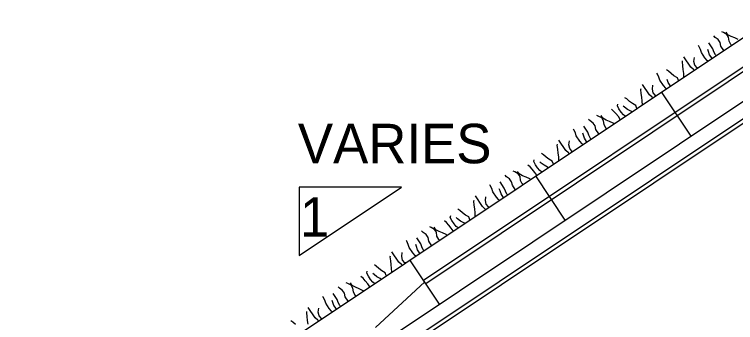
# Model space of a CAD drawing. Extents: x 638850 to 644908, y 297188 to 298900.
# Drawn here: x 643180.65 to 643229.81, y 297567.57 to 297588.56 of the extents above; entities that cross this region are included whole.
import ezdxf

# ---------------------------------------------------------------- set-up
doc = ezdxf.new("R2010")
doc.units = 0
for name, color, linetype in [('3', 7, 'Continuous'), ('4', 7, 'Continuous'), ('5', 7, 'Continuous'), ('6', 7, 'Continuous'), ('8', 7, 'Continuous'), ('9', 7, 'Continuous')]:
    doc.layers.add(name, color=color, linetype=linetype)

msp = doc.modelspace()

# ---------------------------------------------------------------- linework, layer by layer
at = {"layer": '4'}
msp.add_line((643208.618, 297570.337), (643205.263, 297567.239), dxfattribs=at)
msp.add_lwpolyline([(643234.436, 297587.388), (643208.696, 297570.22), (643208.539, 297570.455), (643234.28, 297587.623)], close=True, dxfattribs=at)
at = {"layer": '5'}
for p, q in [((643097.81, 297498.614), (643284.835, 297623.344)), ((643098.909, 297494.997), (643285.932, 297619.725)), ((643226.782, 297580.277), (643224.774, 297583.287)), ((643218.202, 297574.554), (643216.193, 297577.565)), ((643209.621, 297568.833), (643207.612, 297571.842))]:
    msp.add_line(p, q, dxfattribs=at)
at = {"layer": '6'}
for p, q in [((643207.043, 297576.79), (643200.065, 297576.79)), ((643200.065, 297576.79), (643200.065, 297572.135)), ((643200.065, 297572.135), (643207.043, 297576.79))]:
    msp.add_line(p, q, dxfattribs=at)
at = {"layer": '8'}
msp.add_lwpolyline([(643286.548, 297618.639), (643099.662, 297494.003), (643099.506, 297494.235), (643286.392, 297618.873)], close=True, dxfattribs=at)
at = {"layer": '9'}
for p, q in [((643228.979, 297587.325), (643228.878, 297587.367)), ((643229.209, 297587.196), (643228.979, 297587.325)), ((643229.288, 297587.176), (643229.17, 297587.353)), ((643229.339, 297587.001), (643229.209, 297587.196)), ((643229.515, 297587.054), (643229.288, 297587.176)), ((643228.424, 297586.992), (643228.32, 297587.097)), ((643228.63, 297586.847), (643228.424, 297586.992)), ((643228.76, 297586.652), (643228.63, 297586.847)), ((643229.371, 297586.738), (643229.339, 297587.001)), ((643229.489, 297586.506), (643229.371, 297586.738)), ((643229.754, 297586.957), (643229.515, 297587.054)), ((643230, 297586.847), (643229.754, 297586.957)), ((643227.313, 297586.389), (643227.279, 297586.439)), ((643227.414, 297586.182), (643227.313, 297586.389)), ((643227.481, 297585.971), (643227.414, 297586.182)), ((643228.265, 297586.22), (643227.991, 297586.632)), ((643228.338, 297586.013), (643228.265, 297586.22)), ((643228.816, 297586.404), (643228.76, 297586.652)), ((643229.01, 297586.114), (643228.816, 297586.404)), ((643229.544, 297586.47), (643229.489, 297586.506)), ((643226.772, 297584.968), (643226.296, 297585.682)), ((643227.726, 297585.605), (643227.481, 297585.971)), ((643227.974, 297586.026), (643227.92, 297586.162)), ((643228.042, 297585.815), (643227.974, 297586.026)), ((643228.185, 297585.6), (643228.042, 297585.815)), ((643228.439, 297585.806), (643228.338, 297586.013)), ((643228.48, 297585.761), (643228.439, 297585.806)), ((643226.186, 297585.327), (643226.201, 297585.402)), ((643226.216, 297585.062), (643226.186, 297585.327)), ((643226.975, 297585.36), (643227.009, 297585.627)), ((643227.031, 297585.112), (643226.975, 297585.36)), ((643227.878, 297585.432), (643227.726, 297585.605)), ((643227.926, 297585.391), (643227.878, 297585.432)), ((643228.209, 297585.58), (643228.185, 297585.6)), ((643225.232, 297584.691), (643225.102, 297584.776)), ((643226.251, 297584.803), (643226.216, 297585.062)), ((643226.282, 297584.54), (643226.251, 297584.803)), ((643226.949, 297584.813), (643226.772, 297584.968)), ((643226.99, 297584.767), (643226.949, 297584.813)), ((643227.186, 297584.934), (643227.031, 297585.112)), ((643227.216, 297584.917), (643227.186, 297584.934)), ((643224.483, 297584.5), (643224.449, 297584.551)), ((643224.584, 297584.294), (643224.483, 297584.5)), ((643224.652, 297584.083), (643224.584, 297584.294)), ((643225.414, 297584.527), (643225.232, 297584.691)), ((643225.615, 297584.379), (643225.414, 297584.527)), ((643225.845, 297584.249), (643225.615, 297584.379)), ((643225.915, 297584.05), (643225.845, 297584.249)), ((643226.291, 297584.301), (643226.282, 297584.54)), ((643223.942, 297583.08), (643223.466, 297583.794)), ((643224.146, 297583.472), (643224.177, 297583.738)), ((643224.896, 297583.716), (643224.652, 297584.083)), ((643225.048, 297583.544), (643224.896, 297583.716)), ((643225.212, 297583.927), (643225.145, 297584.138)), ((643225.356, 297583.712), (643225.212, 297583.927)), ((643223.356, 297583.438), (643223.371, 297583.514)), ((643223.386, 297583.174), (643223.356, 297583.438)), ((643224.201, 297583.224), (643224.146, 297583.472)), ((643224.357, 297583.046), (643224.201, 297583.224)), ((643225.096, 297583.503), (643225.048, 297583.544)), ((643225.378, 297583.691), (643225.356, 297583.712)), ((643222.403, 297582.802), (643222.272, 297582.888)), ((643222.583, 297582.638), (643222.403, 297582.802)), ((643223.421, 297582.915), (643223.386, 297583.174)), ((643223.453, 297582.652), (643223.421, 297582.915)), ((643224.119, 297582.924), (643223.942, 297583.08)), ((643224.16, 297582.879), (643224.119, 297582.924)), ((643224.386, 297583.029), (643224.357, 297583.046)), ((643221.756, 297582.335), (643221.785, 297582.456)), ((643221.862, 297582.121), (643221.756, 297582.335)), ((643222.25, 297582.236), (643222.159, 297582.319)), ((643222.783, 297582.49), (643222.583, 297582.638)), ((643223.016, 297582.36), (643222.783, 297582.49)), ((643223.086, 297582.162), (643223.016, 297582.36)), ((643223.461, 297582.412), (643223.453, 297582.652)), ((643221.499, 297581.981), (643221.348, 297582.099)), ((643221.651, 297581.808), (643221.499, 297581.981)), ((643221.825, 297581.603), (643221.651, 297581.808)), ((643222.009, 297581.901), (643221.862, 297582.121)), ((643222.165, 297581.723), (643222.009, 297581.901)), ((643222.452, 297582.086), (643222.25, 297582.236)), ((643222.678, 297581.963), (643222.452, 297582.086)), ((643222.737, 297581.929), (643222.678, 297581.963)), ((643219.899, 297581.305), (643219.793, 297581.409)), ((643220.105, 297581.16), (643219.899, 297581.305)), ((643220.454, 297581.639), (643220.353, 297581.681)), ((643220.684, 297581.51), (643220.454, 297581.639)), ((643220.762, 297581.489), (643220.644, 297581.666)), ((643220.814, 297581.315), (643220.684, 297581.51)), ((643220.99, 297581.367), (643220.762, 297581.489)), ((643220.846, 297581.052), (643220.814, 297581.315)), ((643221.227, 297581.27), (643220.99, 297581.367)), ((643221.475, 297581.161), (643221.227, 297581.27)), ((643221.955, 297581.408), (643221.825, 297581.603)), ((643222.287, 297581.629), (643222.165, 297581.723)), ((643219.74, 297580.533), (643219.465, 297580.945)), ((643220.235, 297580.965), (643220.105, 297581.16)), ((643220.29, 297580.718), (643220.235, 297580.965)), ((643220.964, 297580.82), (643220.846, 297581.052)), ((643221.017, 297580.782), (643220.964, 297580.82)), ((643221.525, 297581.121), (643221.475, 297581.161)), ((643218.787, 297580.702), (643218.754, 297580.752)), ((643218.889, 297580.495), (643218.787, 297580.702)), ((643218.956, 297580.285), (643218.889, 297580.495)), ((643219.201, 297579.918), (643218.956, 297580.285)), ((643219.449, 297580.339), (643219.395, 297580.476)), ((643219.517, 297580.129), (643219.449, 297580.339)), ((643219.813, 297580.326), (643219.74, 297580.533)), ((643219.914, 297580.12), (643219.813, 297580.326)), ((643220.484, 297580.427), (643220.29, 297580.718)), ((643218.247, 297579.282), (643217.771, 297579.995)), ((643218.45, 297579.673), (643218.482, 297579.939)), ((643219.352, 297579.745), (643219.201, 297579.918)), ((643219.66, 297579.914), (643219.517, 297580.129)), ((643219.682, 297579.892), (643219.66, 297579.914)), ((643219.955, 297580.074), (643219.914, 297580.12)), ((643217.661, 297579.64), (643217.676, 297579.715)), ((643217.691, 297579.376), (643217.661, 297579.64)), ((643217.725, 297579.117), (643217.691, 297579.376)), ((643218.506, 297579.426), (643218.45, 297579.673)), ((643218.661, 297579.248), (643218.506, 297579.426)), ((643219.401, 297579.704), (643219.352, 297579.745)), ((643216.707, 297579.004), (643216.577, 297579.089)), ((643216.889, 297578.841), (643216.707, 297579.004)), ((643217.088, 297578.691), (643216.889, 297578.841)), ((643217.757, 297578.854), (643217.725, 297579.117)), ((643217.766, 297578.614), (643217.757, 297578.854)), ((643218.424, 297579.126), (643218.247, 297579.282)), ((643218.465, 297579.08), (643218.424, 297579.126)), ((643218.691, 297579.231), (643218.661, 297579.248)), ((643216.061, 297578.537), (643216.09, 297578.658)), ((643216.167, 297578.323), (643216.061, 297578.537)), ((643216.314, 297578.102), (643216.167, 297578.323)), ((643216.555, 297578.438), (643216.463, 297578.52)), ((643216.757, 297578.288), (643216.555, 297578.438)), ((643217.32, 297578.562), (643217.088, 297578.691)), ((643217.39, 297578.363), (643217.32, 297578.562)), ((643214.759, 297577.84), (643214.657, 297577.882)), ((643214.988, 297577.711), (643214.759, 297577.84)), ((643215.067, 297577.691), (643214.949, 297577.868)), ((643215.804, 297578.182), (643215.652, 297578.3)), ((643215.956, 297578.01), (643215.804, 297578.182)), ((643216.129, 297577.804), (643215.956, 297578.01)), ((643216.469, 297577.924), (643216.314, 297578.102)), ((643216.592, 297577.831), (643216.469, 297577.924)), ((643216.982, 297578.165), (643216.757, 297578.288)), ((643217.041, 297578.131), (643216.982, 297578.165)), ((643214.203, 297577.506), (643214.097, 297577.611)), ((643214.409, 297577.362), (643214.203, 297577.506)), ((643214.539, 297577.167), (643214.409, 297577.362)), ((643215.118, 297577.516), (643214.988, 297577.711)), ((643215.295, 297577.569), (643215.067, 297577.691)), ((643215.15, 297577.253), (643215.118, 297577.516)), ((643215.532, 297577.471), (643215.295, 297577.569)), ((643215.779, 297577.362), (643215.532, 297577.471)), ((643215.831, 297577.324), (643215.779, 297577.362)), ((643216.259, 297577.609), (643216.129, 297577.804)), ((643213.092, 297576.903), (643213.058, 297576.954)), ((643213.193, 297576.697), (643213.092, 297576.903)), ((643214.045, 297576.735), (643213.77, 297577.147)), ((643214.595, 297576.919), (643214.539, 297577.167)), ((643214.789, 297576.629), (643214.595, 297576.919)), ((643215.268, 297577.021), (643215.15, 297577.253)), ((643215.324, 297576.985), (643215.268, 297577.021)), ((643213.26, 297576.486), (643213.193, 297576.697)), ((643213.505, 297576.119), (643213.26, 297576.486)), ((643213.754, 297576.541), (643213.699, 297576.677)), ((643213.821, 297576.33), (643213.754, 297576.541)), ((643214.117, 297576.528), (643214.045, 297576.735)), ((643214.219, 297576.321), (643214.117, 297576.528)), ((643211.965, 297575.842), (643211.98, 297575.917)), ((643212.551, 297575.483), (643212.075, 297576.197)), ((643212.755, 297575.875), (643212.786, 297576.141)), ((643212.81, 297575.627), (643212.755, 297575.875)), ((643213.657, 297575.947), (643213.505, 297576.119)), ((643213.705, 297575.906), (643213.657, 297575.947)), ((643213.965, 297576.115), (643213.821, 297576.33)), ((643213.989, 297576.095), (643213.965, 297576.115)), ((643214.26, 297576.276), (643214.219, 297576.321)), ((643211.995, 297575.577), (643211.965, 297575.842)), ((643212.03, 297575.318), (643211.995, 297575.577)), ((643212.728, 297575.327), (643212.551, 297575.483)), ((643212.966, 297575.449), (643212.81, 297575.627)), ((643212.995, 297575.432), (643212.966, 297575.449)), ((643211.012, 297575.205), (643210.881, 297575.291)), ((643211.193, 297575.042), (643211.012, 297575.205)), ((643211.394, 297574.894), (643211.193, 297575.042)), ((643211.625, 297574.764), (643211.394, 297574.894)), ((643212.062, 297575.055), (643212.03, 297575.318)), ((643212.07, 297574.815), (643212.062, 297575.055)), ((643212.769, 297575.282), (643212.728, 297575.327)), ((643210.108, 297574.384), (643209.957, 297574.502)), ((643210.26, 297574.211), (643210.108, 297574.384)), ((643210.365, 297574.738), (643210.394, 297574.859)), ((643210.471, 297574.524), (643210.365, 297574.738)), ((643210.618, 297574.304), (643210.471, 297574.524)), ((643210.859, 297574.639), (643210.768, 297574.722)), ((643211.061, 297574.489), (643210.859, 297574.639)), ((643211.287, 297574.366), (643211.061, 297574.489)), ((643211.695, 297574.565), (643211.625, 297574.764)), ((643209.063, 297574.042), (643208.962, 297574.084)), ((643209.292, 297573.913), (643209.063, 297574.042)), ((643209.371, 297573.892), (643209.253, 297574.069)), ((643209.423, 297573.718), (643209.292, 297573.913)), ((643209.599, 297573.77), (643209.371, 297573.892)), ((643210.434, 297574.006), (643210.26, 297574.211)), ((643210.564, 297573.811), (643210.434, 297574.006)), ((643210.774, 297574.126), (643210.618, 297574.304)), ((643210.896, 297574.032), (643210.774, 297574.126)), ((643211.346, 297574.332), (643211.287, 297574.366)), ((643208.508, 297573.708), (643208.402, 297573.812)), ((643208.714, 297573.564), (643208.508, 297573.708)), ((643208.844, 297573.368), (643208.714, 297573.564)), ((643209.455, 297573.455), (643209.423, 297573.718)), ((643209.573, 297573.223), (643209.455, 297573.455)), ((643209.836, 297573.673), (643209.599, 297573.77)), ((643210.084, 297573.564), (643209.836, 297573.673)), ((643210.136, 297573.525), (643210.084, 297573.564)), ((643207.396, 297573.105), (643207.363, 297573.156)), ((643207.497, 297572.898), (643207.396, 297573.105)), ((643207.565, 297572.688), (643207.497, 297572.898)), ((643208.349, 297572.937), (643208.074, 297573.348)), ((643208.422, 297572.729), (643208.349, 297572.937)), ((643208.899, 297573.121), (643208.844, 297573.368)), ((643209.093, 297572.83), (643208.899, 297573.121)), ((643209.628, 297573.187), (643209.573, 297573.223)), ((643207.81, 297572.321), (643207.565, 297572.688)), ((643208.058, 297572.743), (643208.004, 297572.879)), ((643208.126, 297572.532), (643208.058, 297572.743)), ((643208.269, 297572.317), (643208.126, 297572.532)), ((643208.523, 297572.523), (643208.422, 297572.729)), ((643208.564, 297572.477), (643208.523, 297572.523)), ((643206.27, 297572.043), (643206.285, 297572.118)), ((643206.3, 297571.779), (643206.27, 297572.043)), ((643206.856, 297571.685), (643206.38, 297572.398)), ((643207.059, 297572.076), (643207.092, 297572.344)), ((643207.115, 297571.829), (643207.059, 297572.076)), ((643207.961, 297572.148), (643207.81, 297572.321)), ((643208.009, 297572.107), (643207.961, 297572.148)), ((643208.293, 297572.296), (643208.269, 297572.317)), ((643205.316, 297571.407), (643205.186, 297571.493)), ((643206.334, 297571.52), (643206.3, 297571.779)), ((643206.366, 297571.257), (643206.334, 297571.52)), ((643207.033, 297571.529), (643206.856, 297571.685)), ((643207.074, 297571.483), (643207.033, 297571.529)), ((643207.27, 297571.651), (643207.115, 297571.829)), ((643207.3, 297571.634), (643207.27, 297571.651)), ((643204.67, 297570.94), (643204.699, 297571.061)), ((643204.776, 297570.726), (643204.67, 297570.94)), ((643205.498, 297571.244), (643205.316, 297571.407)), ((643205.698, 297571.096), (643205.498, 297571.244)), ((643205.929, 297570.965), (643205.698, 297571.096)), ((643205.999, 297570.766), (643205.929, 297570.965)), ((643206.375, 297571.017), (643206.366, 297571.257)), ((643204.413, 297570.586), (643204.261, 297570.704)), ((643204.565, 297570.413), (643204.413, 297570.586)), ((643204.923, 297570.505), (643204.776, 297570.726)), ((643205.078, 297570.327), (643204.923, 297570.505)), ((643205.164, 297570.841), (643205.072, 297570.923)), ((643205.366, 297570.691), (643205.164, 297570.841)), ((643205.593, 297570.569), (643205.366, 297570.691)), ((643205.65, 297570.534), (643205.593, 297570.569)), ((643202.812, 297569.91), (643202.708, 297570.015)), ((643203.367, 297570.243), (643203.266, 297570.285)), ((643203.597, 297570.114), (643203.367, 297570.243)), ((643203.676, 297570.094), (643203.558, 297570.271)), ((643203.727, 297569.919), (643203.597, 297570.114)), ((643203.903, 297569.972), (643203.676, 297570.094)), ((643204.143, 297569.875), (643203.903, 297569.972)), ((643204.738, 297570.207), (643204.565, 297570.413)), ((643204.868, 297570.012), (643204.738, 297570.207)), ((643205.201, 297570.234), (643205.078, 297570.327)), ((643202.653, 297569.138), (643202.379, 297569.55)), ((643203.018, 297569.765), (643202.812, 297569.91)), ((643203.148, 297569.57), (643203.018, 297569.765)), ((643203.204, 297569.322), (643203.148, 297569.57)), ((643203.759, 297569.656), (643203.727, 297569.919)), ((643203.877, 297569.424), (643203.759, 297569.656)), ((643204.388, 297569.765), (643204.143, 297569.875)), ((643204.44, 297569.727), (643204.388, 297569.765)), ((643201.701, 297569.307), (643201.667, 297569.357)), ((643201.802, 297569.1), (643201.701, 297569.307)), ((643201.869, 297568.889), (643201.802, 297569.1)), ((643202.363, 297568.944), (643202.308, 297569.08)), ((643202.726, 297568.931), (643202.653, 297569.138)), ((643203.398, 297569.032), (643203.204, 297569.322)), ((643203.932, 297569.388), (643203.877, 297569.424)), ((643201.16, 297567.886), (643200.684, 297568.6)), ((643201.364, 297568.278), (643201.397, 297568.545)), ((643202.114, 297568.523), (643201.869, 297568.889)), ((643202.266, 297568.35), (643202.114, 297568.523)), ((643202.43, 297568.733), (643202.363, 297568.944)), ((643202.573, 297568.518), (643202.43, 297568.733)), ((643202.598, 297568.498), (643202.573, 297568.518)), ((643202.828, 297568.724), (643202.726, 297568.931)), ((643202.869, 297568.679), (643202.828, 297568.724)), ((643200.574, 297568.245), (643200.589, 297568.32)), ((643200.604, 297567.98), (643200.574, 297568.245)), ((643200.639, 297567.721), (643200.604, 297567.98)), ((643201.419, 297568.03), (643201.364, 297568.278)), ((643201.575, 297567.852), (643201.419, 297568.03)), ((643202.314, 297568.309), (643202.266, 297568.35)), ((643199.62, 297567.609), (643199.49, 297567.694)), ((643199.802, 297567.445), (643199.62, 297567.609)), ((643200.671, 297567.458), (643200.639, 297567.721)), ((643201.337, 297567.731), (643201.16, 297567.886)), ((643201.378, 297567.685), (643201.337, 297567.731)), ((643201.604, 297567.835), (643201.575, 297567.852))]:
    msp.add_line(p, q, dxfattribs=at)

# ---------------------------------------------------------------- texts
at = {"layer": '3'}
for s, height, p in [('VARIES', 2.6906, (643199.973, 297578.42)), ('1', 2.679, (643200.113, 297573.431))]:
    msp.add_text(s, height=height, dxfattribs=at).set_placement(p)

doc.saveas('drawing.dxf')
